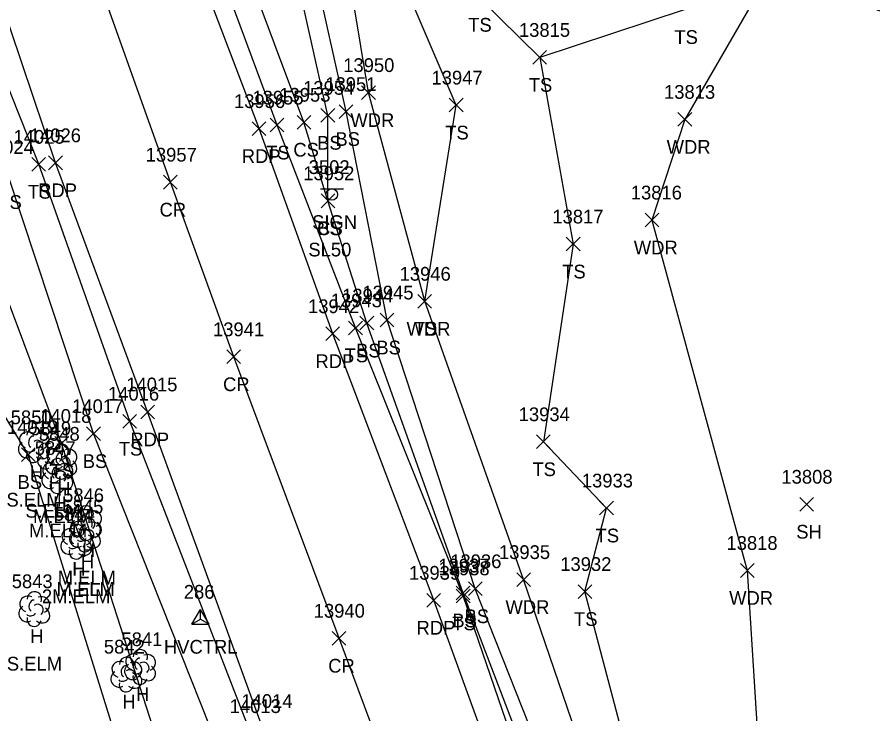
# Model space of a CAD drawing. Extents: x 1439173 to 1457902, y 641926 to 659889.
# Drawn here: x 1446581.9 to 1446706.3, y 652557.8 to 652659.2 of the extents above; entities that cross this region are included whole.
import ezdxf

# ---------------------------------------------------------------- set-up
doc = ezdxf.new("R2010")
doc.units = 0
for name, color, linetype in [('C_A', 7, 'Continuous'), ('C_I', 7, 'Continuous'), ('CPSM', 7, 'Continuous'), ('L_A', 7, 'Continuous'), ('L_C', 7, 'Continuous'), ('L_I', 7, 'Continuous'), ('L_TIC', 7, 'Continuous'), ('LAWA', 7, 'Continuous'), ('LELB', 7, 'Continuous'), ('LTD', 7, 'Continuous'), ('P_A', 7, 'Continuous'), ('P_I', 7, 'Continuous'), ('P_TIC', 7, 'Continuous'), ('PET', 7, 'Continuous'), ('PRC', 7, 'Continuous'), ('S_A', 7, 'Continuous'), ('S_C', 7, 'Continuous'), ('S_I', 7, 'Continuous'), ('SSGN', 7, 'Continuous')]:
    doc.layers.add(name, color=color, linetype=linetype)

msp = doc.modelspace()

# ---------------------------------------------------------------- linework, layer by layer
at = {"layer": 'CPSM'}
for p, q in [((1446607.27, 652570.8), (1446608.52, 652572.97)), ((1446609.77, 652570.8), (1446608.52, 652572.97)), ((1446608.52, 652571.52), (1446608.52, 652572.97)), ((1446607.27, 652570.8), (1446608.52, 652571.52)), ((1446608.52, 652571.52), (1446608.52, 652571.52)), ((1446608.52, 652571.52), (1446609.77, 652570.8)), ((1446607.27, 652570.8), (1446609.77, 652570.8))]:
    msp.add_line(p, q, dxfattribs=at)
at = {"layer": 'L_TIC'}
for points in [[(1446656.87, 652652.32), (1446658.87, 652654.32)], [(1446658.87, 652652.32), (1446656.87, 652654.32)], [(1446656.87, 652652.32), (1446658.87, 652654.32)], [(1446658.87, 652652.32), (1446656.87, 652654.32)], [(1446631.97, 652647.2), (1446633.97, 652649.2)], [(1446633.97, 652647.2), (1446631.97, 652649.2)], [(1446644.72, 652645.38), (1446646.72, 652647.38)], [(1446646.72, 652645.38), (1446644.72, 652647.38)], [(1446626.05, 652643.89), (1446628.05, 652645.89)], [(1446628.05, 652643.89), (1446626.05, 652645.89)], [(1446628.71, 652644.44), (1446630.71, 652646.44)], [(1446630.71, 652644.44), (1446628.71, 652646.44)], [(1446622.58, 652642.88), (1446624.58, 652644.88)], [(1446624.58, 652642.88), (1446622.58, 652644.88)], [(1446677.98, 652643.3), (1446679.98, 652645.3)], [(1446679.98, 652643.3), (1446677.98, 652645.3)], [(1446618.67, 652642.47), (1446620.67, 652644.47)], [(1446620.67, 652642.47), (1446618.67, 652644.47)], [(1446584, 652636.76), (1446586, 652638.76)], [(1446586, 652636.76), (1446584, 652638.76)], [(1446626.06, 652631.45), (1446628.06, 652633.45)], [(1446628.06, 652631.45), (1446626.06, 652633.45)], [(1446626.06, 652631.45), (1446628.06, 652633.45)], [(1446628.06, 652631.45), (1446626.06, 652633.45)], [(1446673.2, 652628.65), (1446675.2, 652630.65)], [(1446675.2, 652628.65), (1446673.2, 652630.65)], [(1446661.74, 652625.15), (1446663.74, 652627.15)], [(1446663.74, 652625.15), (1446661.74, 652627.15)], [(1446640.14, 652616.82), (1446642.14, 652618.82)], [(1446642.14, 652616.82), (1446640.14, 652618.82)], [(1446640.14, 652616.82), (1446642.14, 652618.82)], [(1446642.14, 652616.82), (1446640.14, 652618.82)], [(1446634.67, 652614.09), (1446636.67, 652616.09)], [(1446636.67, 652614.09), (1446634.67, 652616.09)], [(1446630.07, 652612.95), (1446632.07, 652614.95)], [(1446632.07, 652612.95), (1446630.07, 652614.95)], [(1446631.72, 652613.65), (1446633.72, 652615.65)], [(1446633.72, 652613.65), (1446631.72, 652615.65)], [(1446597.23, 652599.36), (1446599.23, 652601.36)], [(1446599.23, 652599.36), (1446597.23, 652601.36)], [(1446591.96, 652597.55), (1446593.96, 652599.55)], [(1446593.96, 652597.55), (1446591.96, 652599.55)], [(1446587.32, 652596.13), (1446589.32, 652598.13)], [(1446589.32, 652596.13), (1446587.32, 652598.13)], [(1446657.4, 652596.37), (1446659.4, 652598.37)], [(1446659.4, 652596.37), (1446657.4, 652598.37)], [(1446657.4, 652596.37), (1446659.4, 652598.37)], [(1446659.4, 652596.37), (1446657.4, 652598.37)], [(1446582.48, 652594.51), (1446584.48, 652596.51)], [(1446584.48, 652594.51), (1446582.48, 652596.51)], [(1446666.59, 652586.72), (1446668.59, 652588.72)], [(1446668.59, 652586.72), (1446666.59, 652588.72)], [(1446695.7, 652587.27), (1446697.7, 652589.27)], [(1446697.7, 652587.27), (1446695.7, 652589.27)], [(1446687.07, 652577.63), (1446689.07, 652579.63)], [(1446689.07, 652577.63), (1446687.07, 652579.63)], [(1446654.53, 652576.3), (1446656.53, 652578.3)], [(1446656.53, 652576.3), (1446654.53, 652578.3)], [(1446645.72, 652574.35), (1446647.72, 652576.35)], [(1446647.72, 652574.35), (1446645.72, 652576.35)], [(1446647.5, 652574.97), (1446649.5, 652576.97)], [(1446649.5, 652574.97), (1446647.5, 652576.97)], [(1446663.45, 652574.56), (1446665.45, 652576.56)], [(1446665.45, 652574.56), (1446663.45, 652576.56)], [(1446645.74, 652573.93), (1446647.74, 652575.93)], [(1446647.74, 652573.93), (1446645.74, 652575.93)]]:
    msp.add_lwpolyline(points, dxfattribs=at)
at = {"layer": 'LAWA'}
for points in [[(1446671.48, 652530.63), (1446655.53, 652577.3), (1446641.14, 652617.82), (1446632.97, 652648.2), (1446627.3, 652682.59), (1446627.72, 652690.99), (1446630.68, 652692.51), (1446632.2, 652694.88), (1446645.92, 652698.88), (1446656.36, 652701.41), (1446666.1, 652696.41), (1446683.3, 652706.96), (1446697.16, 652716.92), (1446707.9, 652722.34), (1446714.56, 652724.95), (1446716.42, 652728.43), (1446733.5, 652739.99)], [(1446717.17, 652656.69), (1446691.3, 652665.64), (1446678.98, 652644.3), (1446674.2, 652629.65), (1446688.07, 652578.63), (1446689.78, 652550.86)]]:
    msp.add_lwpolyline(points, dxfattribs=at)
at = {"layer": 'LELB'}
for points in [[(1446627.06, 652632.45), (1446623.58, 652643.88), (1446610.89, 652677.78), (1446605.94, 652694.07), (1446602.62, 652701.91), (1446596.25, 652715.55), (1446589.29, 652738.4), (1446578.83, 652771.81), (1446567.03, 652802.06), (1446555.09, 652834.51), (1446544.2, 652864.4), (1446537.67, 652882.57), (1446522.62, 652917.32), (1446507.53, 652958), (1446496.69, 652990.09)], [(1446733.15, 652335.87), (1446720.26, 652370.62), (1446699.34, 652428.2), (1446686.02, 652464.16), (1446669.53, 652508.48), (1446646.74, 652574.93), (1446631.07, 652613.95), (1446619.67, 652643.47), (1446607.67, 652675.95), (1446600.9, 652696.64), (1446593.13, 652714.74), (1446585.66, 652736.99), (1446573.43, 652770.18), (1446563.1, 652800.13), (1446550.65, 652833.16), (1446533.38, 652880.69)], [(1446687.49, 652358.34), (1446665.37, 652415.94), (1446653.31, 652451.78), (1446639.56, 652487.5), (1446623.6, 652531.42), (1446615.87, 652554.88), (1446598.23, 652600.36), (1446585, 652637.76), (1446573.9, 652665.71), (1446570.23, 652674.91), (1446567.93, 652681.5), (1446562.31, 652697.42), (1446549.56, 652731.62), (1446540.96, 652757.48), (1446533.92, 652775.48), (1446527.9, 652794.24), (1446517.55, 652822.9), (1446506.27, 652853.99), (1446498.19, 652872.34)], [(1446600.72, 652539.79), (1446583.48, 652595.51), (1446578.26, 652603.99), (1446570.72, 652611.61), (1446562.3, 652629.81), (1446555.44, 652667.18), (1446555.43, 652673.84), (1446555.61, 652673.85), (1446557.61, 652678.4), (1446559.22, 652681.27), (1446556.1, 652687.12), (1446554.56, 652688.04), (1446551.01, 652690.1), (1446551.58, 652690.69), (1446547.89, 652697.26), (1446532.13, 652729.14), (1446526.98, 652747.46), (1446528.15, 652764.3), (1446527.25, 652771.22)], [(1446691.3, 652665.64), (1446679.05, 652660.29), (1446657.87, 652653.32), (1446649.06, 652662.07), (1446645, 652670.14), (1446638.92, 652686.55), (1446630.68, 652692.51), (1446623.7, 652696.25), (1446618.89, 652699.19), (1446622.32, 652694.42)], [(1446800.77, 652377.7), (1446757.97, 652407.85), (1446726.56, 652424.24), (1446712.08, 652433.78), (1446702.79, 652445.56), (1446691.2, 652465.86), (1446673.31, 652510.16), (1446672.44, 652515.54), (1446668.38, 652525.71), (1446648.5, 652575.97), (1446635.67, 652615.09), (1446629.71, 652645.44), (1446622.38, 652678.34), (1446620.75, 652687.84), (1446618.71, 652693.34), (1446617.57, 652697.7)], [(1446811.77, 652138.39), (1446799.63, 652168), (1446780.9, 652218.6), (1446765.48, 652263.04), (1446751.69, 652296.71), (1446736.78, 652337.36), (1446723.74, 652371.55), (1446703.23, 652429.43), (1446689.3, 652465.13), (1446671.67, 652510.04), (1446646.72, 652575.35), (1446632.72, 652614.65), (1446627.06, 652632.45), (1446627.05, 652644.89), (1446619.73, 652677.72), (1446619.27, 652687.74), (1446617.09, 652692.01), (1446617.59, 652692.89), (1446611.76, 652696.69)], [(1446641.14, 652617.82), (1446645.72, 652646.38), (1446630.48, 652681.98), (1446627.72, 652690.99), (1446622.32, 652694.42)], [(1446655.68, 652428.93), (1446648.11, 652449.84), (1446636.05, 652485.96), (1446624.52, 652509.95), (1446618.34, 652528.95), (1446611.36, 652552.27), (1446592.96, 652598.55), (1446580.52, 652636.27), (1446571.3, 652656.22), (1446563.88, 652665.13), (1446560.18, 652679.53), (1446561.24, 652679.84), (1446560.51, 652681.72)], [(1446657.87, 652653.32), (1446662.74, 652626.15), (1446658.4, 652597.37)], [(1446606.37, 652540.97), (1446588.32, 652597.13), (1446574.48, 652633.97)], [(1446698, 652523.87), (1446682.46, 652529.36), (1446675.61, 652533.3), (1446664.45, 652575.56), (1446667.59, 652587.72), (1446658.4, 652597.37)]]:
    msp.add_lwpolyline(points, dxfattribs=at)
at = {"layer": 'LTD'}
for p, q in [((1446584.27, 652596.93), (1446584.27, 652596.93)), ((1446584.27, 652596.93), (1446584.27, 652596.93)), ((1446587.03, 652595.32), (1446587.03, 652595.32)), ((1446587.03, 652595.32), (1446587.03, 652595.32)), ((1446588.27, 652594.52), (1446588.27, 652594.52)), ((1446588.27, 652594.52), (1446588.27, 652594.52)), ((1446587.68, 652592.45), (1446587.68, 652592.45)), ((1446587.68, 652592.45), (1446587.68, 652592.45)), ((1446591.86, 652585.58), (1446591.86, 652585.58)), ((1446591.86, 652585.58), (1446591.86, 652585.58)), ((1446591.7, 652583.93), (1446591.7, 652583.93)), ((1446591.7, 652583.93), (1446591.7, 652583.93)), ((1446590.45, 652582.87), (1446590.45, 652582.87)), ((1446590.45, 652582.87), (1446590.45, 652582.87)), ((1446584.33, 652573.06), (1446584.33, 652573.06)), ((1446584.33, 652573.06), (1446584.33, 652573.06)), ((1446599.72, 652564.62), (1446599.72, 652564.62)), ((1446599.72, 652564.62), (1446599.72, 652564.62)), ((1446597.73, 652563.53), (1446597.73, 652563.53)), ((1446597.73, 652563.53), (1446597.73, 652563.53))]:
    msp.add_line(p, q, dxfattribs=at)
for centre in [(1446584.32, 652598.36), (1446587.08, 652596.76), (1446588.32, 652595.96), (1446587.72, 652593.89), (1446591.9, 652587.01), (1446591.75, 652585.36), (1446590.5, 652584.3), (1446584.38, 652574.49), (1446599.77, 652566.06), (1446597.78, 652564.96)]:
    msp.add_arc(centre, 1.05, 335.5272, 180.9563, dxfattribs=at)
for centre, major_axis, ratio, start_param, end_param in [((1446583.48, 652597.6), (1.21, -0.51), 0.895232, 1.570796, 4.712389), ((1446585.31, 652597.51), (-1.14, -0.48), 0.949671, 1.570796, 4.712389), ((1446584.06, 652597.39), (-0.208, -0.792), 0.645439, 3.141593, 6.283185), ((1446584.77, 652596.76), (-0.5, 0.667), 0.989748, 3.141593, 6.283185), ((1446586.24, 652595.99), (1.21, -0.51), 0.895232, 1.570796, 4.712389), ((1446583.19, 652596.22), (0.58, -1.04), 0.959034, 3.141593, 6.283185), ((1446583.81, 652596.18), (-0.625, -0.083), 0.423636, 0, 3.141593), ((1446585.27, 652596.1), (-1.09, 0.79), 0.841452, 1.570796, 4.712389), ((1446587.48, 652595.19), (1.21, -0.51), 0.895232, 1.570796, 4.712389), ((1446586.82, 652595.78), (-0.208, -0.792), 0.645439, 3.141593, 6.283185), ((1446587.53, 652595.16), (-0.5, 0.667), 0.989748, 3.141593, 6.283185), ((1446588.07, 652595.91), (-1.14, -0.48), 0.949671, 1.570796, 4.712389), ((1446589.31, 652595.11), (-1.14, -0.48), 0.949671, 1.570796, 4.712389), ((1446584.27, 652595.43), (0.26, 1.06), 0.942809, 1.570796, 4.712389), ((1446585.95, 652594.62), (0.58, -1.04), 0.959034, 3.141593, 6.283185), ((1446587.19, 652593.81), (0.58, -1.04), 0.959034, 3.141593, 6.283185), ((1446588.03, 652594.49), (-1.09, 0.79), 0.841452, 1.570796, 4.712389), ((1446588.06, 652594.98), (-0.208, -0.792), 0.645439, 3.141593, 6.283185), ((1446588.77, 652594.36), (-0.5, 0.667), 0.989748, 3.141593, 6.283185), ((1446586.88, 652593.12), (1.21, -0.51), 0.895232, 1.570796, 4.712389), ((1446587.03, 652593.82), (0.26, 1.06), 0.942809, 1.570796, 4.712389), ((1446586.57, 652594.57), (-0.625, -0.083), 0.423636, 0, 3.141593), ((1446587.47, 652592.91), (-0.208, -0.792), 0.645439, 3.141593, 6.283185), ((1446587.81, 652593.77), (-0.625, -0.083), 0.423636, 0, 3.141593), ((1446588.72, 652593.04), (-1.14, -0.48), 0.949671, 1.570796, 4.712389), ((1446589.27, 652593.69), (-1.09, 0.79), 0.841452, 1.570796, 4.712389), ((1446586.59, 652591.75), (0.58, -1.04), 0.959034, 3.141593, 6.283185), ((1446588.27, 652593.02), (0.26, 1.06), 0.942809, 1.570796, 4.712389), ((1446588.18, 652592.29), (-0.5, 0.667), 0.989748, 3.141593, 6.283185), ((1446588.68, 652591.62), (-1.09, 0.79), 0.841452, 1.570796, 4.712389), ((1446587.68, 652590.95), (0.26, 1.06), 0.942809, 1.570796, 4.712389), ((1446587.22, 652591.7), (-0.625, -0.083), 0.423636, 0, 3.141593), ((1446591.07, 652586.24), (1.21, -0.51), 0.895232, 1.570796, 4.712389), ((1446592.9, 652586.16), (-1.14, -0.48), 0.949671, 1.570796, 4.712389), ((1446591.65, 652586.03), (-0.208, -0.792), 0.645439, 3.141593, 6.283185), ((1446592.36, 652585.41), (-0.5, 0.667), 0.989748, 3.141593, 6.283185), ((1446589.66, 652583.54), (1.21, -0.51), 0.895232, 1.570796, 4.712389), ((1446590.91, 652584.59), (1.21, -0.51), 0.895232, 1.570796, 4.712389), ((1446590.77, 652584.87), (0.58, -1.04), 0.959034, 3.141593, 6.283185), ((1446591.4, 652584.83), (-0.625, -0.083), 0.423636, 0, 3.141593), ((1446591.49, 652584.39), (-0.208, -0.792), 0.645439, 3.141593, 6.283185), ((1446592.86, 652584.74), (-1.09, 0.79), 0.841452, 1.570796, 4.712389), ((1446592.74, 652584.51), (-1.14, -0.48), 0.949671, 1.570796, 4.712389), ((1446590.62, 652583.22), (0.58, -1.04), 0.959034, 3.141593, 6.283185), ((1446590.24, 652583.33), (-0.208, -0.792), 0.645439, 3.141593, 6.283185), ((1446590.95, 652582.7), (-0.5, 0.667), 0.989748, 3.141593, 6.283185), ((1446591.86, 652584.08), (0.26, 1.06), 0.942809, 1.570796, 4.712389), ((1446591.49, 652583.45), (-1.14, -0.48), 0.949671, 1.570796, 4.712389), ((1446592.2, 652583.76), (-0.5, 0.667), 0.989748, 3.141593, 6.283185), ((1446592.7, 652583.1), (-1.09, 0.79), 0.841452, 1.570796, 4.712389), ((1446589.37, 652582.16), (0.58, -1.04), 0.959034, 3.141593, 6.283185), ((1446591.7, 652582.43), (0.26, 1.06), 0.942809, 1.570796, 4.712389), ((1446591.24, 652583.18), (-0.625, -0.083), 0.423636, 0, 3.141593), ((1446591.45, 652582.04), (-1.09, 0.79), 0.841452, 1.570796, 4.712389), ((1446590.45, 652581.37), (0.26, 1.06), 0.942809, 1.570796, 4.712389), ((1446589.99, 652582.12), (-0.625, -0.083), 0.423636, 0, 3.141593), ((1446583.54, 652573.72), (1.21, -0.51), 0.895232, 1.570796, 4.712389), ((1446585.37, 652573.64), (-1.14, -0.48), 0.949671, 1.570796, 4.712389), ((1446584.12, 652573.52), (-0.208, -0.792), 0.645439, 3.141593, 6.283185), ((1446584.83, 652572.89), (-0.5, 0.667), 0.989748, 3.141593, 6.283185), ((1446583.25, 652572.35), (0.58, -1.04), 0.959034, 3.141593, 6.283185), ((1446583.87, 652572.31), (-0.625, -0.083), 0.423636, 0, 3.141593), ((1446585.33, 652572.22), (-1.09, 0.79), 0.841452, 1.570796, 4.712389), ((1446584.33, 652571.56), (0.26, 1.06), 0.942809, 1.570796, 4.712389), ((1446598.93, 652565.29), (1.21, -0.51), 0.895232, 1.570796, 4.712389), ((1446600.76, 652565.2), (-1.14, -0.48), 0.949671, 1.570796, 4.712389), ((1446596.94, 652564.19), (1.21, -0.51), 0.895232, 1.570796, 4.712389), ((1446598.64, 652563.91), (0.58, -1.04), 0.959034, 3.141593, 6.283185), ((1446598.77, 652564.11), (-1.14, -0.48), 0.949671, 1.570796, 4.712389), ((1446599.51, 652565.08), (-0.208, -0.792), 0.645439, 3.141593, 6.283185), ((1446600.22, 652564.45), (-0.5, 0.667), 0.989748, 3.141593, 6.283185), ((1446596.65, 652562.82), (0.58, -1.04), 0.959034, 3.141593, 6.283185), ((1446597.52, 652563.99), (-0.208, -0.792), 0.645439, 3.141593, 6.283185), ((1446598.23, 652563.36), (-0.5, 0.667), 0.989748, 3.141593, 6.283185), ((1446599.26, 652563.87), (-0.625, -0.083), 0.423636, 0, 3.141593), ((1446600.72, 652563.79), (-1.09, 0.79), 0.841452, 1.570796, 4.712389), ((1446597.27, 652562.78), (-0.625, -0.083), 0.423636, 0, 3.141593), ((1446598.73, 652562.7), (-1.09, 0.79), 0.841452, 1.570796, 4.712389), ((1446599.72, 652563.12), (0.26, 1.06), 0.942809, 1.570796, 4.712389), ((1446597.73, 652562.03), (0.26, 1.06), 0.942809, 1.570796, 4.712389)]:
    msp.add_ellipse(centre, major_axis=major_axis, ratio=ratio, start_param=start_param, end_param=end_param, dxfattribs=at)
at = {"layer": 'P_TIC'}
for points in [[(1446616.05, 652641.96), (1446618.05, 652643.96)], [(1446618.05, 652641.96), (1446616.05, 652643.96)], [(1446586.43, 652636.98), (1446588.43, 652638.98)], [(1446588.43, 652636.98), (1446586.43, 652638.98)], [(1446603.14, 652634.16), (1446605.14, 652636.16)], [(1446605.14, 652634.16), (1446603.14, 652636.16)], [(1446626.76, 652612.1), (1446628.76, 652614.1)], [(1446628.76, 652612.1), (1446626.76, 652614.1)], [(1446612.37, 652608.74), (1446614.37, 652610.74)], [(1446614.37, 652608.74), (1446612.37, 652610.74)], [(1446599.83, 652600.71), (1446601.83, 652602.71)], [(1446601.83, 652600.71), (1446599.83, 652602.71)], [(1446641.46, 652573.29), (1446643.46, 652575.29)], [(1446643.46, 652573.29), (1446641.46, 652575.29)], [(1446627.68, 652567.76), (1446629.68, 652569.76)], [(1446629.68, 652567.76), (1446627.68, 652569.76)]]:
    msp.add_lwpolyline(points, dxfattribs=at)
at = {"layer": 'PET'}
for points in [[(1446731.04, 652335.01), (1446718.01, 652370.03), (1446696.84, 652427.28), (1446683.13, 652463.49), (1446666.85, 652507.13), (1446642.46, 652574.29), (1446627.76, 652613.1), (1446617.05, 652642.96), (1446604.83, 652675.09), (1446590.52, 652714.03), (1446582.88, 652735.36), (1446570.23, 652769.69), (1446559.5, 652799.03), (1446547.07, 652831.95), (1446530.28, 652879.59)], [(1446689.85, 652359.18), (1446668.81, 652417.26), (1446655.18, 652452.6), (1446642.38, 652488.2), (1446626.1, 652532.33), (1446617.59, 652555.62), (1446600.83, 652601.71), (1446587.43, 652637.98), (1446577.6, 652667.12), (1446565.11, 652699.85), (1446553.17, 652732.62), (1446540.07, 652768.04), (1446530.18, 652795.28), (1446519.23, 652823.67), (1446508.05, 652854.56), (1446501.14, 652873.96)]]:
    msp.add_lwpolyline(points, dxfattribs=at)
at = {"layer": 'PRC'}
msp.add_lwpolyline([(1446704.53, 652363.99), (1446682.8, 652422.11), (1446669.31, 652457.94), (1446653.41, 652502.36), (1446628.68, 652568.76), (1446613.37, 652609.74), (1446604.14, 652635.16), (1446591.23, 652671.51), (1446575.85, 652711.82), (1446569.81, 652729.51), (1446555.88, 652767.39), (1446545.95, 652794.73), (1446533.64, 652828.13), (1446516.98, 652874.28)], dxfattribs=at)
at = {"layer": 'SSGN'}
for p, q in [((1446625.99, 652634.2), (1446629.32, 652634.2)), ((1446627.63, 652633.37), (1446627.63, 652633.37))]:
    msp.add_line(p, q, dxfattribs=at)
msp.add_circle((1446627.63, 652633.37), 0.833, dxfattribs=at)

# ---------------------------------------------------------------- texts
at = {"layer": 'C_A'}
msp.add_text('HVCTRL', height=2, dxfattribs=at).set_placement((1446603.21, 652566.52))
at = {"layer": 'C_I'}
msp.add_text('286', height=2, dxfattribs=at).set_placement((1446606.1, 652574.52))
at = {"layer": 'L_A'}
for s, p in [('TS', (1446647.47, 652657.07)), ('TS', (1446677.46, 652655.29)), ('TS', (1446656.28, 652648.32)), ('TS', (1446656.28, 652648.32)), ('WDR', (1446630.33, 652643.2)), ('TS', (1446644.13, 652641.38)), ('BS', (1446628.15, 652640.44)), ('CS', (1446622.03, 652638.88)), ('BS', (1446625.49, 652639.89)), ('WDR', (1446676.34, 652639.3)), ('TS', (1446618.08, 652638.47)), ('TS', (1446583.4, 652632.76)), ('BS', (1446578.96, 652631.27)), ('CS', (1446625.5, 652627.45)), ('BS', (1446625.5, 652627.45)), ('WDR', (1446671.56, 652624.65)), ('TS', (1446661.14, 652621.15)), ('WDR', (1446638.5, 652612.82)), ('TS', (1446639.55, 652612.82)), ('TS', (1446629.48, 652608.95)), ('BS', (1446631.16, 652609.65)), ('BS', (1446634.11, 652610.09)), ('TS', (1446596.64, 652595.36)), ('BS', (1446591.4, 652593.55)), ('H', (1446583.7, 652591.93)), ('TS', (1446586.73, 652592.13)), ('TS', (1446656.81, 652592.37)), ('TS', (1446656.81, 652592.37)), ('BS', (1446581.92, 652590.51)), ('H', (1446586.47, 652590.32)), ('H', (1446587.7, 652589.52)), ('H', (1446587.11, 652587.45)), ('SH', (1446695.19, 652583.27)), ('TS', (1446666, 652582.72)), ('H', (1446591.29, 652580.58)), ('H', (1446589.88, 652577.87)), ('H', (1446591.13, 652578.93)), ('WDR', (1446685.43, 652573.63)), ('WDR', (1446652.89, 652572.3)), ('BS', (1446646.94, 652570.97)), ('TS', (1446662.86, 652570.56)), ('TS', (1446645.15, 652569.93)), ('BS', (1446645.16, 652570.35)), ('H', (1446583.76, 652568.06)), ('H', (1446599.15, 652559.62)), ('H', (1446597.16, 652558.53))]:
    msp.add_text(s, height=2, dxfattribs=at).set_placement(p)
at = {"layer": 'L_C'}
for s, p in [('S.ELM', (1446580.3, 652587.93)), ('S.ELM', (1446583.06, 652586.32)), ('M.ELM', (1446584.17, 652585.52)), ('M.ELM', (1446583.58, 652583.45)), ('M.ELM', (1446587.76, 652576.58)), ('M.ELM', (1446587.6, 652574.93)), ('2M.ELM', (1446585.46, 652573.87)), ('S.ELM', (1446580.36, 652564.06))]:
    msp.add_text(s, height=2, dxfattribs=at).set_placement(p)
at = {"layer": 'L_I'}
for s, p in [('13815', (1446654.85, 652656.32)), ('13815', (1446654.85, 652656.32)), ('13950', (1446629.29, 652651.2)), ('13947', (1446642.13, 652649.38)), ('13954', (1446623.46, 652647.89)), ('13951', (1446626.68, 652648.44)), ('13955', (1446616.08, 652646.47)), ('13953', (1446619.99, 652646.88)), ('13813', (1446675.95, 652647.3)), ('14025', (1446581.33, 652640.76)), ('14024', (1446576.85, 652639.27)), ('13952', (1446623.47, 652635.45)), ('13952', (1446623.47, 652635.45)), ('13816', (1446671.12, 652632.65)), ('13817', (1446659.71, 652629.15)), ('13946', (1446637.49, 652620.82)), ('13946', (1446637.49, 652620.82)), ('13945', (1446632.08, 652618.09)), ('13943', (1446627.48, 652616.95)), ('13944', (1446629.13, 652617.65)), ('14016', (1446595.07, 652603.36)), ('14017', (1446589.86, 652601.55)), ('13934', (1446654.81, 652600.37)), ('13934', (1446654.81, 652600.37)), ('5850', (1446580.92, 652599.93)), ('14018', (1446585.22, 652600.13)), ('14019', (1446580.37, 652598.51)), ('5849', (1446583.76, 652598.32)), ('5848', (1446585.01, 652597.52)), ('5847', (1446584.42, 652595.45)), ('13933', (1446664, 652590.72)), ('13808', (1446693.03, 652591.27)), ('5846', (1446588.54, 652588.58)), ('5845', (1446588.44, 652586.93)), ('5844', (1446587.19, 652585.87)), ('13818', (1446685.04, 652581.63)), ('13935', (1446651.94, 652580.3)), ('13937', (1446643.13, 652578.35)), ('13938', (1446643.15, 652577.93)), ('13936', (1446644.86, 652578.97)), ('13932', (1446660.86, 652578.56)), ('5843', (1446581.07, 652576.06)), ('5841', (1446597.03, 652567.62)), ('5842', (1446594.47, 652566.53)), ('14013', (1446612.77, 652557.88))]:
    msp.add_text(s, height=2, dxfattribs=at).set_placement(p)
at = {"layer": 'P_A'}
for s, p in [('RDP', (1446614.53, 652637.96)), ('RDP', (1446584.91, 652632.98)), ('CR', (1446602.57, 652630.16)), ('RDP', (1446625.25, 652608.1)), ('CR', (1446611.81, 652604.74)), ('RDP', (1446598.32, 652596.71)), ('RDP', (1446639.95, 652569.29)), ('CR', (1446627.11, 652563.76))]:
    msp.add_text(s, height=2, dxfattribs=at).set_placement(p)
at = {"layer": 'P_I'}
for s, p in [('13956', (1446613.4, 652645.96)), ('14026', (1446583.7, 652640.98)), ('13957', (1446600.55, 652638.16)), ('13942', (1446624.17, 652616.1)), ('13941', (1446610.35, 652612.74)), ('14015', (1446597.73, 652604.71)), ('13939', (1446638.86, 652577.29)), ('13940', (1446625, 652571.76)), ('14014', (1446614.48, 652558.62))]:
    msp.add_text(s, height=2, dxfattribs=at).set_placement(p)
at = {"layer": 'S_A'}
msp.add_text('SIGN', height=2, dxfattribs=at).set_placement((1446624.77, 652628.35))
at = {"layer": 'S_C'}
msp.add_text('SL50', height=2, dxfattribs=at).set_placement((1446624.22, 652624.35))
at = {"layer": 'S_I'}
msp.add_text('3502', height=2, dxfattribs=at).set_placement((1446624.27, 652636.35))

doc.saveas('drawing.dxf')
